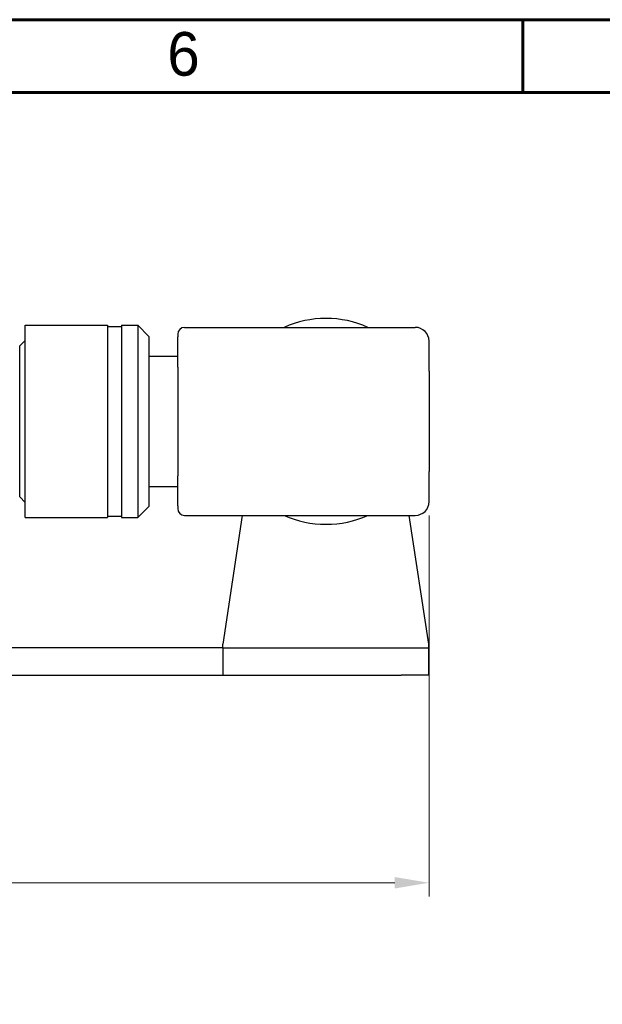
# Model space of a CAD drawing. Header units: millimetres. Extents: x 399 to 6233, y -1870 to 1602.
# Tile 500 of 656: x 5554 to 5596, y -124 to -52. Entities that reach past the tile are written whole.
import ezdxf

# ---------------------------------------------------------------- set-up
doc = ezdxf.new("R2010")
doc.units = ezdxf.units.MM
doc.layers.add('AM_5', color=3, linetype='Continuous', lineweight=25)
doc.layers.add('可見 (ISO)', color=7, linetype='Continuous', lineweight=25)
doc.layers.add('BORDER', color=7, linetype='Continuous')
doc.styles.add('尺寸標註', font='romans.shx', dxfattribs={"bigfont": 'CHINESET.SHX'})
doc.styles.add('標題欄', font='txt')
doc.dimstyles.new('CNS1$0', dxfattribs={"dimtxt": 2.5, "dimasz": 2.5, "dimexe": 1, "dimexo": 1, "dimgap": 1.5, "dimtad": 1, "dimtoh": 1, "dimdec": 1, "dimdsep": 46, "dimtxsty": '尺寸標註', "dimcen": 0, "dimclrd": 2, "dimclre": 2, "dimclrt": 1, "dimadec": 0, "dimazin": 2, "dimtp": 0.1, "dimtm": 0.1, "dimtfac": 0.71, "dimtdec": 1, "dimtmove": 0, "dimatfit": 0, "dimfxl": 0, "dimlwd": 13, "dimlwe": 13, "dimarcsym": 0})

# ---------------------------------------------------------------- blocks, each defined once
blk = doc.blocks.new('A4-英文圖框-橫式')
at = {"layer": 'BORDER', "color": 123, "linetype": 'Continuous', "lineweight": 60, "ltscale": 25.4}
for p, q in [((2450.196, 183.498), (2450.196, 188.794)), ((2151.697, 183.498), (2549.792, 183.498))]:
    blk.add_line(p, q, dxfattribs=at)
blk.add_lwpolyline([(2151.697, 188.794), (2555.087, 188.794), (2555.087, -95.061), (2151.697, -95.061)], close=True, dxfattribs=at)
at = {"color": 60, "style": '標題欄'}
blk.add_text('6', height=3.177, dxfattribs=at).set_placement((2424.321, 184.716))
blk = doc.blocks.new('*D361')
at = {"layer": 'AM_5', "color": 2, "lineweight": 13}
for p, q in [((5422.642, -82.037), (5422.642, -115.653)), ((5583.362, -87.887), (5583.362, -115.653)), ((5425.142, -114.653), (5580.862, -114.653))]:
    blk.add_line(p, q, dxfattribs=at)
at = {"layer": 'AM_5', "color": 2, "lineweight": -2}
for points in [[(5425.142, -114.236), (5425.142, -115.07), (5422.642, -114.653)], [(5580.862, -114.236), (5580.862, -115.07), (5583.362, -114.653)]]:
    blk.add_solid(points, dxfattribs=at)
at = {"layer": 'Defpoints', "color": 0, "lineweight": -2}
for p in [(5422.642, -81.037), (5583.362, -86.887), (5583.362, -114.653)]:
    blk.add_point(p, dxfattribs=at)
at = {"layer": 'AM_5', "color": 1, "insert": (5503.002, -111.903), "char_height": 2.5, "attachment_point": 5, "style": '尺寸標註'}
blk.add_mtext('160.7', dxfattribs=at)

msp = doc.modelspace()

# ---------------------------------------------------------------- linework, layer by layer
at = {"layer": '可見 (ISO)'}
for p, q in [((5553.962, -88.037), (5553.962, -74.037)), ((5553.962, -74.037), (5559.962, -74.037)), ((5559.962, -74.037), (5559.962, -88.037)), ((5559.962, -74.137), (5560.962, -74.137)), ((5560.962, -74.037), (5560.962, -88.037)), ((5560.962, -74.037), (5562.157, -74.037)), ((5562.157, -74.037), (5562.157, -88.037)), ((5562.962, -74.842), (5562.157, -74.037)), ((5565.562, -74.187), (5582.362, -74.187)), ((5553.562, -75.537), (5553.962, -75.137)), ((5562.962, -74.842), (5562.962, -87.232)), ((5565.062, -74.687), (5565.062, -74.876)), ((5565.062, -77.08), (5565.062, -74.876)), ((5583.362, -77.391), (5583.362, -75.187)), ((5553.562, -86.537), (5553.562, -75.537)), ((5562.962, -76.287), (5565.062, -76.287)), ((5565.062, -77.08), (5565.062, -84.995)), ((5583.362, -77.391), (5583.362, -84.683)), ((5565.062, -87.199), (5565.062, -84.995)), ((5583.362, -86.887), (5583.362, -84.683)), ((5562.962, -85.787), (5565.062, -85.787)), ((5553.562, -86.537), (5553.962, -86.937)), ((5562.962, -87.232), (5562.157, -88.037)), ((5565.062, -87.199), (5565.062, -87.387)), ((5553.962, -88.037), (5559.962, -88.037)), ((5559.962, -87.937), (5560.962, -87.937)), ((5560.962, -88.037), (5562.157, -88.037)), ((5565.562, -87.887), (5582.362, -87.887)), ((5569.765, -87.887), (5568.342, -97.269)), ((5583.342, -97.269), (5581.918, -87.887)), ((5568.342, -97.537), (5547.342, -97.537)), ((5568.342, -97.537), (5568.342, -97.269)), ((5568.342, -97.537), (5568.342, -99.537)), ((5568.342, -97.537), (5568.342, -99.537)), ((5568.342, -97.537), (5581.342, -97.537)), ((5581.342, -97.537), (5583.342, -97.537)), ((5583.342, -97.537), (5583.342, -97.269)), ((5583.342, -99.537), (5583.342, -97.537)), ((5467.342, -99.537), (5568.342, -99.537)), ((5568.342, -99.537), (5581.342, -99.537)), ((5583.342, -99.537), (5581.342, -99.537))]:
    msp.add_line(p, q, dxfattribs=at)
for centre, radius, start, end in [((5575.862, -81.037), 7.5, 65.97014, 114.02986), ((5565.562, -74.687), 0.5, 90, 180), ((5582.362, -75.187), 1, 0, 90), ((5565.562, -87.387), 0.5, 180, 270), ((5582.362, -86.887), 1, 270, 0), ((5575.862, -81.037), 7.5, 245.97014, 294.02986)]:
    msp.add_arc(centre, radius, start, end, dxfattribs=at)

# ---------------------------------------------------------------- block references
msp.add_blockref('A4-英文圖框-橫式', (3139.985, -240.567))

# ---------------------------------------------------------------- dimensions: what is measured, and where the dimension line sits
at = {"layer": 'AM_5'}
dim = msp.add_linear_dim(base=(5583.362, -114.653), p1=(5422.642, -81.037), p2=(5583.362, -86.887), dimstyle='CNS1$0', override={"dimfxl": 4, "dimarcsym": 1}, dxfattribs=at)
dim.commit()
dim.dimension.update_dxf_attribs({"geometry": '*D361', "text_midpoint": (5503.002, -111.903)})

doc.saveas('drawing.dxf')
